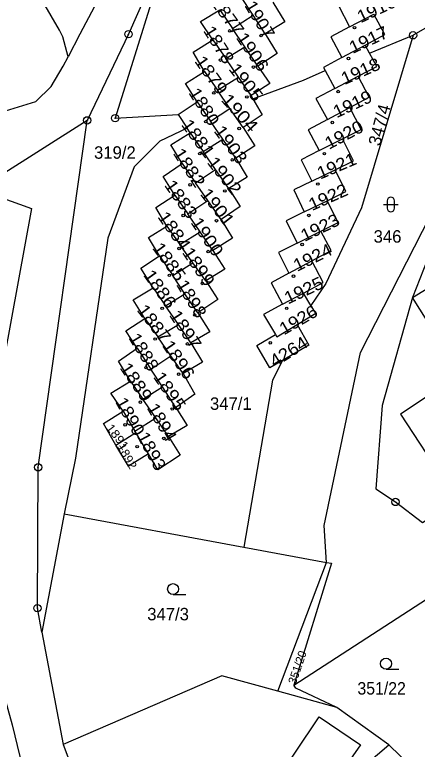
# Model space of a CAD drawing. Extents: x -679733 to -673243, y -1075091 to -1066557.
# Drawn here: x -676120 to -676065.1, y -1072744.4 to -1072644.2 of the extents above; entities that cross this region are included whole.
import ezdxf
from ezdxf.enums import TextEntityAlignment as Align

# ---------------------------------------------------------------- set-up
doc = ezdxf.new("R2010")
doc.units = 0
doc.header["$LTSCALE"] = 0.68
for name, color, linetype, lineweight in [('1', 7, 'Continuous', 25), ('3', 7, 'Continuous', 25), ('5', 7, 'Continuous', 25), ('8', 7, 'Continuous', 25)]:
    doc.layers.add(name, color=color, linetype=linetype, lineweight=lineweight)
doc.layers.add('2', color=7, linetype='Continuous')

msp = doc.modelspace()

# ---------------------------------------------------------------- linework, layer by layer
at = {"layer": '1'}
for p, q in [((-676051.57, -1072638.96), (-676065.63, -1072647.02)), ((-676085.79, -1072646.83), (-676087.45, -1072644.29)), ((-676088.6, -1072648.57), (-676090.27, -1072646.09)), ((-676092.94, -1072647.65), (-676091.2, -1072650.19)), ((-676071.58, -1072649.45), (-676065.63, -1072647.02)), ((-676091.2, -1072650.19), (-676088.6, -1072648.57)), ((-676086.82, -1072651.22), (-676088.6, -1072648.57)), ((-676089.47, -1072652.71), (-676091.2, -1072650.19)), ((-676087.74, -1072655.23), (-676089.47, -1072652.71)), ((-676095.09, -1072656.11), (-676093.28, -1072658.74)), ((-676097.69, -1072657.81), (-676096.46, -1072659.7)), ((-676088.79, -1072659.59), (-676090.61, -1072656.99)), ((-676110.09, -1072658.62), (-676124.91, -1072668.07)), ((-676096.04, -1072660.33), (-676094.26, -1072662.89)), ((-676089.81, -1072663.8), (-676091.6, -1072661.2)), ((-676078.42, -1072662.73), (-676075.24, -1072661.13)), ((-676090.77, -1072667.94), (-676092.59, -1072665.32)), ((-676091.81, -1072672.16), (-676093.63, -1072669.55)), ((-676092.95, -1072676.37), (-676094.7, -1072673.81)), ((-676093.9, -1072680.53), (-676095.66, -1072678.07)), ((-676096.75, -1072682.27), (-676098.43, -1072679.77)), ((-676094.99, -1072684.87), (-676096.75, -1072682.27)), ((-676079.56, -1072683.89), (-676080.6, -1072682.19)), ((-676102.21, -1072685.67), (-676100.46, -1072688.18)), ((-676095.94, -1072688.96), (-676097.64, -1072686.49)), ((-676096.98, -1072693.15), (-676098.66, -1072690.75)), ((-676104.19, -1072694.19), (-676102.49, -1072696.67)), ((-676098, -1072697.79), (-676099.84, -1072694.96)), ((-676100.75, -1072699.21), (-676102.49, -1072696.67)), ((-676105.18, -1072698.32), (-676103.58, -1072701.02)), ((-676103.58, -1072701.02), (-676100.75, -1072699.21)), ((-676099.01, -1072701.75), (-676100.75, -1072699.21)), ((-676101.73, -1072704.1), (-676103.46, -1072701.21)), ((-676113.25, -1072712.32), (-676116.27, -1072728.46)), ((-676113.25, -1072712.32), (-676088.73, -1072716.84)), ((-676088.73, -1072716.84), (-676077.42, -1072718.93)), ((-676084.08, -1072736.52), (-676077.42, -1072718.93)), ((-676116.27, -1072728.46), (-676113.35, -1072743.78))]:
    msp.add_line(p, q, dxfattribs=at)
for points in [[(-676112.69, -1072649.94), (-676113.42, -1072647.21), (-676113.87, -1072646.3), (-676122.18, -1072632.02), (-676126.38, -1072634.76), (-676136.46, -1072619.2), (-676141.22, -1072622.24), (-676150.14, -1072608.21)], [(-676098.48, -1072633.36), (-676104.46, -1072646.87), (-676110.09, -1072658.62)], [(-676098.48, -1072633.36), (-676106.27, -1072658.33), (-676097.69, -1072657.81), (-676095.09, -1072656.11)], [(-676108.14, -1072640.63), (-676109.11, -1072643.07), (-676111.12, -1072646.87), (-676112.69, -1072649.94)], [(-676092, -1072643.53), (-676090.27, -1072646.09), (-676087.45, -1072644.29), (-676089.15, -1072641.68)], [(-676073.12, -1072641.56), (-676075.82, -1072642.94), (-676074.32, -1072645.87), (-676071, -1072644.12)], [(-676084.75, -1072642.51), (-676083.14, -1072645.18), (-676085.79, -1072646.83)], [(-676092.94, -1072647.65), (-676094.63, -1072645.15), (-676092, -1072643.53)], [(-676077.42, -1072718.93), (-676077.76, -1072713.88), (-676072.79, -1072690.31), (-676062.26, -1072669.64), (-676060.49, -1072660.25), (-676056.42, -1072649.92), (-676053.36, -1072644.48)], [(-676072.18, -1072648.36), (-676069.5, -1072646.93), (-676071, -1072644.12)], [(-676085.79, -1072646.83), (-676084.18, -1072649.51), (-676086.82, -1072651.22)], [(-676074.32, -1072645.87), (-676076.85, -1072647.21), (-676075.35, -1072650.05), (-676072.18, -1072648.36)], [(-676094.11, -1072651.97), (-676095.63, -1072649.3), (-676092.94, -1072647.65)], [(-676065.63, -1072647.02), (-676072.65, -1072670.54), (-676077.53, -1072680.88), (-676079.56, -1072683.89)], [(-676073.13, -1072652.61), (-676070.58, -1072651.26), (-676071.58, -1072649.45), (-676072.18, -1072648.36)], [(-676124.28, -1072657.69), (-676121.24, -1072657.34), (-676117.09, -1072656.04), (-676114.99, -1072654), (-676113.36, -1072651.24), (-676112.69, -1072649.94)], [(-676075.35, -1072650.05), (-676077.87, -1072651.4), (-676077.64, -1072651.83)], [(-676086.82, -1072651.22), (-676085.17, -1072653.59), (-676087.74, -1072655.23), (-676087.49, -1072655.67)], [(-676087.49, -1072655.67), (-676080.58, -1072653.13), (-676077.64, -1072651.83)], [(-676077.64, -1072651.83), (-676076.31, -1072654.28), (-676073.13, -1072652.61)], [(-676095.09, -1072656.11), (-676096.67, -1072653.61), (-676094.11, -1072651.97)], [(-676094.11, -1072651.97), (-676092.33, -1072654.52), (-676089.47, -1072652.71)], [(-676074.28, -1072656.87), (-676071.61, -1072655.44), (-676073.13, -1072652.61)], [(-676093.28, -1072658.74), (-676090.61, -1072656.99), (-676092.33, -1072654.52)], [(-676076.31, -1072654.28), (-676078.9, -1072655.64), (-676077.31, -1072658.5), (-676074.28, -1072656.87)], [(-676087.49, -1072655.67), (-676086.21, -1072657.89), (-676088.79, -1072659.59)], [(-676075.24, -1072661.13), (-676072.71, -1072659.86), (-676074.28, -1072656.87)], [(-676116.27, -1072728.46), (-676116.89, -1072725.18), (-676116.79, -1072705.96), (-676110.09, -1072658.62)], [(-676094.26, -1072662.89), (-676091.6, -1072661.2), (-676093.28, -1072658.74)], [(-676077.31, -1072658.5), (-676079.93, -1072659.91), (-676078.42, -1072662.73)], [(-676096.46, -1072659.7), (-676100.19, -1072661.46), (-676103.67, -1072664.98), (-676107.29, -1072674.7), (-676111.71, -1072704.71), (-676113.25, -1072712.32)], [(-676097.15, -1072664.53), (-676098.7, -1072661.98), (-676096.04, -1072660.33), (-676096.46, -1072659.7)], [(-676088.79, -1072659.59), (-676087.23, -1072662.11), (-676089.81, -1072663.8)], [(-676076.27, -1072665.37), (-676073.77, -1072664.16), (-676075.24, -1072661.13)], [(-676078.42, -1072662.73), (-676080.92, -1072663.99), (-676079.45, -1072666.92), (-676076.27, -1072665.37)], [(-676097.15, -1072664.53), (-676095.33, -1072667.13), (-676092.59, -1072665.32), (-676094.26, -1072662.89)], [(-676089.81, -1072663.8), (-676088.26, -1072666.37), (-676090.77, -1072667.94)], [(-676098.12, -1072668.83), (-676099.74, -1072666.3), (-676097.15, -1072664.53)], [(-676077.36, -1072669.59), (-676074.81, -1072668.34), (-676076.27, -1072665.37)], [(-676098.12, -1072668.83), (-676096.38, -1072671.36), (-676093.63, -1072669.55), (-676095.33, -1072667.13)], [(-676079.45, -1072666.92), (-676081.92, -1072668.12), (-676080.47, -1072671.1), (-676077.36, -1072669.59)], [(-676124.91, -1072668.07), (-676117.68, -1072670.65), (-676125.12, -1072710.98), (-676124.66, -1072721.2), (-676123.11, -1072731.25), (-676120.34, -1072741.08), (-676117.92, -1072751.04), (-676114.16, -1072760.67), (-676109.46, -1072769.47)], [(-676099.24, -1072673.06), (-676100.75, -1072670.49), (-676098.12, -1072668.83)], [(-676090.77, -1072667.94), (-676089.23, -1072670.36), (-676091.81, -1072672.16)], [(-676078.21, -1072673.76), (-676075.86, -1072672.58), (-676077.36, -1072669.59)], [(-676099.24, -1072673.06), (-676097.44, -1072675.58), (-676094.7, -1072673.81), (-676096.38, -1072671.36)], [(-676080.47, -1072671.1), (-676082.94, -1072672.31), (-676081.44, -1072675.38), (-676078.21, -1072673.76)], [(-676091.81, -1072672.16), (-676090.27, -1072674.68), (-676092.95, -1072676.37)], [(-676100.22, -1072677.12), (-676101.75, -1072674.6), (-676099.24, -1072673.06)], [(-676079.45, -1072677.8), (-676076.8, -1072676.37), (-676078.21, -1072673.76)], [(-676100.22, -1072677.12), (-676098.43, -1072679.77), (-676095.66, -1072678.07), (-676097.44, -1072675.58)], [(-676081.44, -1072675.38), (-676083.99, -1072676.66), (-676082.57, -1072679.49), (-676079.45, -1072677.8)], [(-676092.95, -1072676.37), (-676091.3, -1072678.94), (-676093.9, -1072680.53)], [(-676101.07, -1072681.48), (-676102.76, -1072678.8), (-676100.22, -1072677.12)], [(-676080.6, -1072682.19), (-676077.88, -1072680.75), (-676079.45, -1072677.8)], [(-676063.69, -1072677.69), (-676065.73, -1072682.78), (-676069.84, -1072697.55), (-676070.72, -1072708.91), (-676068.02, -1072710.69), (-676064.35, -1072713.49), (-676047.27, -1072702.23)], [(-676082.57, -1072679.49), (-676085, -1072680.8), (-676083.43, -1072683.7), (-676080.6, -1072682.19)], [(-676093.9, -1072680.53), (-676092.29, -1072683.06), (-676094.99, -1072684.87)], [(-676062.5, -1072687.91), (-676065.73, -1072682.78), (-676062.28, -1072680.69)], [(-676102.21, -1072685.67), (-676103.8, -1072683.1), (-676101.07, -1072681.48)], [(-676101.07, -1072681.48), (-676099.4, -1072683.91), (-676096.75, -1072682.27)], [(-676100.46, -1072688.18), (-676097.64, -1072686.49), (-676099.4, -1072683.91)], [(-676083.43, -1072683.7), (-676086.04, -1072685.09), (-676084.39, -1072687.84)], [(-676081.45, -1072686.48), (-676078.92, -1072684.94), (-676079.56, -1072683.89)], [(-676094.99, -1072684.87), (-676093.36, -1072687.47), (-676095.94, -1072688.96)], [(-676103.27, -1072689.69), (-676104.83, -1072687.34), (-676102.21, -1072685.67)], [(-676084.39, -1072687.84), (-676084.2, -1072688.16), (-676081.45, -1072686.48)], [(-676081.45, -1072686.48), (-676079.84, -1072689.3), (-676083.45, -1072691.41)], [(-676083.45, -1072691.41), (-676085.17, -1072692.41), (-676086.93, -1072689.34), (-676084.39, -1072687.84)], [(-676103.27, -1072689.69), (-676101.4, -1072692.56), (-676098.66, -1072690.75), (-676100.46, -1072688.18)], [(-676104.19, -1072694.19), (-676105.83, -1072691.48), (-676103.27, -1072689.69)], [(-676095.94, -1072688.96), (-676094.36, -1072691.61), (-676096.98, -1072693.15)], [(-676083.45, -1072691.41), (-676084.82, -1072694.06), (-676088.73, -1072716.84)], [(-676102.49, -1072696.67), (-676099.84, -1072694.96), (-676101.4, -1072692.56)], [(-676096.98, -1072693.15), (-676095.42, -1072696), (-676098, -1072697.79)], [(-676105.18, -1072698.32), (-676106.89, -1072695.85), (-676104.19, -1072694.19)], [(-676098, -1072697.79), (-676096.45, -1072700.26), (-676099.01, -1072701.75)], [(-676106.17, -1072702.92), (-676107.89, -1072699.99), (-676105.18, -1072698.32)], [(-676106.17, -1072702.92), (-676103.46, -1072701.21), (-676103.58, -1072701.02)], [(-676099.01, -1072701.75), (-676097.43, -1072704.3), (-676100.47, -1072706.3), (-676101.73, -1072704.1)], [(-676101.73, -1072704.1), (-676104.47, -1072705.81), (-676106.17, -1072702.92)], [(-676081.9, -1072735.69), (-676060.42, -1072721.78), (-676054.36, -1072717.88), (-676036.82, -1072706.26)], [(-676077.42, -1072718.93), (-676076.74, -1072719.06), (-676081.9, -1072735.69)], [(-676044, -1072733.79), (-676064.37, -1072748.26), (-676068.95, -1072743.82)], [(-676084.08, -1072736.52), (-676091.74, -1072734.41), (-676113.35, -1072743.78)], [(-676076.03, -1072738.74), (-676081.63, -1072736.1), (-676081.9, -1072735.69)], [(-676074.8, -1072748.84), (-676068.95, -1072743.82), (-676076.03, -1072738.74), (-676084.08, -1072736.52)], [(-676113.35, -1072743.78), (-676107.36, -1072759.69), (-676103.6, -1072767.61)]]:
    msp.add_lwpolyline(points, dxfattribs=at)
for points in [[(-676053.84, -1072703.21), (-676060.01, -1072693.85), (-676067.35, -1072698.71), (-676061.19, -1072708.06)], [(-676079.71, -1072753.76), (-676085.16, -1072750.05), (-676078.46, -1072740), (-676072.79, -1072743.84)]]:
    msp.add_lwpolyline(points, close=True, dxfattribs=at)
at = {"layer": '3'}
for p, q in [((-676069.161, -1072669.601), (-676069.161, -1072670.602)), ((-676068.159, -1072670.602), (-676068.159, -1072669.601)), ((-676069.661, -1072670.101), (-676067.659, -1072670.101)), ((-676098.373, -1072723.33), (-676096.623, -1072723.33)), ((-676069.323, -1072733.5), (-676067.573, -1072733.5))]:
    msp.add_line(p, q, dxfattribs=at)
for centre in [(-676098.3729, -1072722.5798), (-676069.3229, -1072732.7498)]:
    msp.add_circle(centre, 0.75, dxfattribs=at)
for centre, start, end in [((-676068.66, -1072669.6009), 0, 180), ((-676068.66, -1072670.6009), 180, 359.98789)]:
    msp.add_arc(centre, 0.5, start, end, dxfattribs=at)
at = {"layer": '5'}
for centre in [(-676073.6168, -1072645.9692), (-676090.6568, -1072646.4192), (-676086.3768, -1072647.0592), (-676091.9168, -1072650.3992), (-676074.4468, -1072650.1892), (-676087.3968, -1072651.3492), (-676092.8268, -1072654.8792), (-676075.8468, -1072654.6992), (-676088.3068, -1072655.4292), (-676093.9168, -1072658.7892), (-676076.6468, -1072658.9192), (-676089.3568, -1072659.7392), (-676094.7168, -1072663.1592), (-676090.2968, -1072664.0192), (-676077.7368, -1072663.1692), (-676096.0468, -1072667.4192), (-676078.6168, -1072667.3092), (-676091.3068, -1072668.2592), (-676096.9868, -1072671.5992), (-676079.8468, -1072671.5892), (-676092.4568, -1072672.3192), (-676080.7768, -1072675.5692), (-676097.5568, -1072676.1092), (-676093.5968, -1072676.5292), (-676098.8768, -1072679.7692), (-676081.9468, -1072679.8892), (-676094.3868, -1072680.8692), (-676099.8568, -1072684.2692), (-676082.8768, -1072684.2692), (-676095.4368, -1072685.1692), (-676100.8168, -1072688.4592), (-676085.1068, -1072688.9692), (-676096.4268, -1072689.1292), (-676102.0668, -1072692.3692), (-676097.6168, -1072693.2592), (-676102.8368, -1072697.0692), (-676098.4868, -1072698.0092), (-676104.9168, -1072700.1592), (-676099.6368, -1072702.0192), (-676103.2668, -1072703.1492)]:
    msp.add_circle(centre, 0.175, dxfattribs=at)
at = {"layer": '8'}
for centre, radius in [((-676104.46, -1072646.8699), 0.5), ((-676104.46, -1072646.8699), 0.0303), ((-676065.63, -1072647.0199), 0.5), ((-676065.63, -1072647.0199), 0.0303), ((-676106.27, -1072658.3299), 0.5), ((-676110.09, -1072658.6199), 0.5), ((-676110.09, -1072658.6199), 0.0303), ((-676106.27, -1072658.3299), 0.0303), ((-676116.79, -1072705.9599), 0.5), ((-676116.79, -1072705.9599), 0.0303), ((-676068.02, -1072710.6899), 0.5), ((-676068.02, -1072710.6899), 0.0303), ((-676116.89, -1072725.1799), 0.5), ((-676116.89, -1072725.1799), 0.0303)]:
    msp.add_circle(centre, radius, dxfattribs=at)

# ---------------------------------------------------------------- texts
at = {"layer": '2'}
for s, height, rotation, width, p in [('1916', 1.7, 25, 1.1, (-676072.78, -1072645.38)), ('1877', 1.7, 306, 1.15, (-676093.337, -1072642.529)), ('1907', 1.7, 301, 1.1, (-676088.698, -1072642.937)), ('1878', 1.7, 302, 1.1, (-676094.32, -1072646.39)), ('1917', 1.7, 25, 1.1, (-676073.87, -1072649.57)), ('1906', 1.7, 304, 1.15, (-676089.854, -1072647.335)), ('1879', 1.7, 305, 1.15, (-676095.526, -1072650.547)), ('1918', 1.7, 24, 1.1, (-676074.994, -1072653.816)), ('1905', 1.7, 308, 1.15, (-676090.879, -1072651.633)), ('1880', 1.7, 302, 1.1, (-676096.33, -1072654.85)), ('1919', 1.7, 25, 1.1, (-676076.06, -1072658.34)), ('1904', 1.7, 312, 1.2, (-676091.921, -1072655.898)), ('1881', 1.7, 306, 1.15, (-676097.347, -1072659.219)), ('1920', 1.7, 28, 1.1, (-676077.11, -1072662.65)), ('1903', 1.7, 306, 1.15, (-676092.897, -1072660.069)), ('1882', 1.7, 303, 1.15, (-676098.462, -1072663.092)), ('1902', 1.7, 308, 1.15, (-676093.819, -1072664.393)), ('1921', 1.7, 23, 1.1, (-676078.297, -1072666.712)), ('1883', 1.7, 305, 1.15, (-676099.646, -1072667.467)), ('1922', 1.7, 24, 1.1, (-676079.424, -1072671.006)), ('1901', 1.7, 308, 1.15, (-676094.769, -1072668.693)), ('1884', 1.7, 305, 1.15, (-676100.566, -1072671.787)), ('1923', 1.7, 26, 1.1, (-676080.457, -1072675.233)), ('1900', 1.7, 304, 1.15, (-676096.044, -1072672.555)), ('1885', 1.7, 306, 1.15, (-676101.287, -1072676.039)), ('1924', 1.7, 26, 1.1, (-676081.467, -1072679.303)), ('1899', 1.7, 304, 1.15, (-676097.214, -1072676.645)), ('1886', 1.7, 305, 1.15, (-676102.506, -1072679.727)), ('1898', 1.7, 301, 1.1, (-676098.008, -1072681.007)), ('1925', 1.7, 25, 1.1, (-676082.72, -1072683.76)), ('1887', 1.7, 307, 1.15, (-676103.398, -1072684.511)), ('1926', 1.7, 30, 1.1, (-676083.265, -1072687.976)), ('1897', 1.7, 303, 1.15, (-676098.972, -1072685.182)), ('1888', 1.7, 301, 1.1, (-676104.518, -1072688.277)), ('1896', 1.7, 304, 1.15, (-676099.944, -1072689.335)), ('1889', 1.7, 304, 1.15, (-676105.724, -1072692.375)), ('1895', 1.7, 304, 1.15, (-676101.154, -1072693.625)), ('1890', 1.7, 299, 1.1, (-676106.323, -1072696.992)), ('1894', 1.7, 300, 1.1, (-676102.016, -1072697.834)), ('1891', 1.14, 307, 1.15, (-676107.575, -1072700.583)), ('1893', 1.7, 298, 1.1, (-676103.35, -1072701.679)), ('1892', 1.14, 299, 1.1, (-676106.048, -1072703.086))]:
    msp.add_text(s, height=height, rotation=rotation, dxfattribs=dict(at, width=width)).set_placement(p)
for s, height, rotation, p in [('347/4', 1.7, 75, (-676069.3989, -1072659.4625)), ('351/20', 1.14, 71, (-676080.8776, -1072733.4411))]:
    msp.add_text(s, height=height, rotation=rotation, dxfattribs=at).set_placement(p, align=Align.CENTER)
for s, p in [('319/2', (-676109.16, -1072663.86)), ('346', (-676071.01, -1072675.31)), ('347/1', (-676093.34, -1072698.12)), ('347/3', (-676101.9, -1072726.84))]:
    msp.add_text(s, height=1.7, dxfattribs=at).set_placement(p)
at = {"layer": '2', "width": 1.1}
msp.add_text('4264', height=1.7, rotation=32, dxfattribs=at).set_placement((-676082.1684, -1072690.9027), align=Align.CENTER)
at = {"layer": '2', "width": 0.95}
msp.add_text('351/22', height=1.7, dxfattribs=at).set_placement((-676073.22, -1072736.97))

doc.saveas('drawing.dxf')
